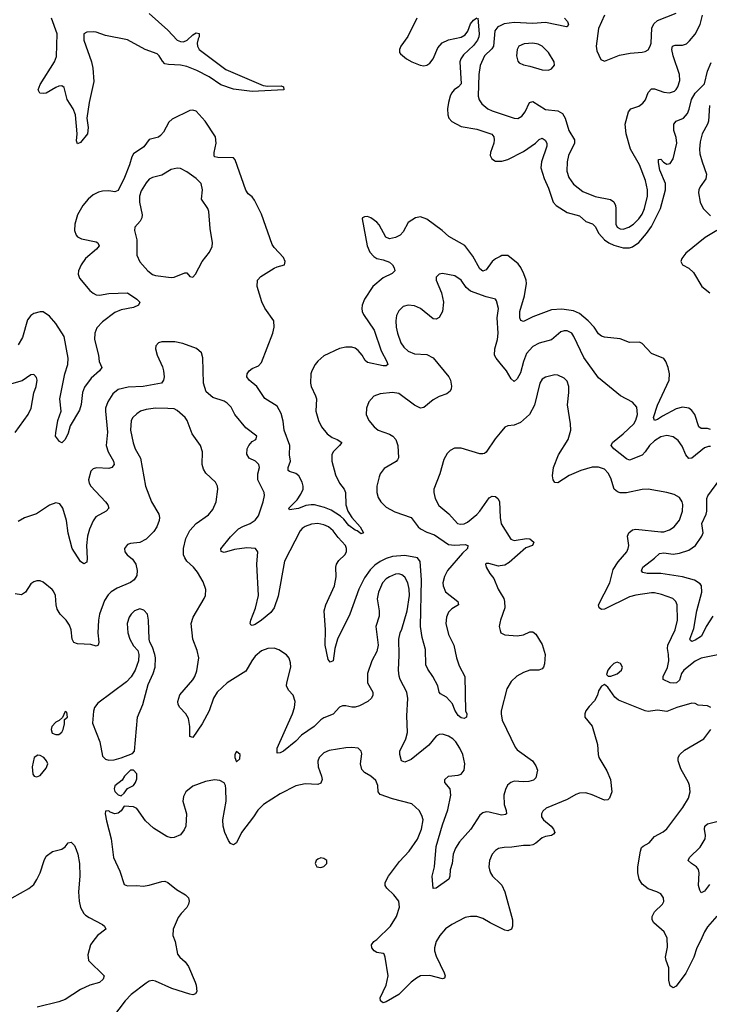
# Model space of a CAD drawing. Header units: inches. Extents: x 1649636 to 1815363, y 506543 to 641975.
# Tile 543 of 656: x 1756919 to 1761342, y 571068 to 577381. Entities that reach past the tile are written whole.
import ezdxf

# ---------------------------------------------------------------- set-up
doc = ezdxf.new("R2010")
doc.units = ezdxf.units.IN
doc.header["$MEASUREMENT"] = 0
doc.layers.add('B7557', color=7, linetype='Continuous')
doc.layers.add('B7567', color=7, linetype='Continuous')

msp = doc.modelspace()

# ---------------------------------------------------------------- linework, layer by layer
at = {"layer": 'B7557', "color": 5}
for points, elevation in [([(1757750, 577419.6), (1757870, 577314), (1757930, 577250.2), (1757950, 577240.7), (1757970, 577239.2), (1757993.6, 577250), (1758030, 577284.4), (1758050, 577295.5), (1758070, 577292), (1758070.3, 577270.3), (1758062.8, 577257.2), (1758058.2, 577230), (1758059.7, 577210), (1758070.2, 577190), (1758241.7, 577061.7), (1758479.5, 576959.5), (1758510, 576955.5), (1758595.8, 576955.8), (1758610.5, 576950), (1758613.4, 576930), (1758410, 576920.7), (1758290, 576934.8), (1758210, 576964.1), (1758135.1, 577015.1), (1758055, 577055), (1757990, 577080.6), (1757951.4, 577088.6), (1757872.5, 577092.5), (1757850, 577098.4), (1757834.6, 577114.6), (1757814, 577150), (1757801, 577161), (1757724.1, 577190), (1757610, 577252.3), (1757470, 577278.4), (1757410, 577300.5), (1757390, 577303.6), (1757350, 577300.3), (1757330.2, 577289.8), (1757330.2, 577250), (1757379.8, 577110), (1757387.9, 577070), (1757394.5, 576985.5), (1757364.7, 576850), (1757350.4, 576750.3), (1757357.6, 576690), (1757353.4, 576650), (1757310, 576592.7), (1757290, 576585.2), (1757284.2, 576604.2), (1757288.5, 576650), (1757277.8, 576770), (1757261.2, 576810), (1757223.5, 576870), (1757205.3, 576945.3), (1757190, 576956.9), (1757170, 576954), (1757150, 576946.9), (1757090, 576909.7), (1757070, 576906.6), (1757049, 576910), (1757036.9, 576930), (1757050, 576965.5), (1757141.5, 577110), (1757154.8, 577145.2), (1757159, 577290), (1757122.5, 577390)], 480), ([(1759465.6, 577390), (1759407.3, 577272.7), (1759363, 577210), (1759354, 577190), (1759354.8, 577170), (1759361.1, 577161.1), (1759400.7, 577130), (1759434.8, 577110), (1759486.8, 577090), (1759510, 577085.8), (1759530, 577088.2), (1759550, 577101.3), (1759570, 577130.2), (1759599.6, 577200.4), (1759627.5, 577232.5), (1759670, 577252.4), (1759750, 577269.6), (1759775.9, 577284.1), (1759793.1, 577306.9), (1759810, 577355), (1759830, 577378.4), (1759850, 577392.2)], 520), ([(1759857.3, 577390), (1759865.3, 577290), (1759862.5, 577270), (1759854, 577250), (1759830, 577216.3), (1759764.6, 577155.4), (1759748.6, 577130), (1759742.7, 577110), (1759749.5, 576970.5), (1759732.4, 576950), (1759705.2, 576930), (1759689.3, 576910), (1759680.7, 576890), (1759668.3, 576850), (1759662.4, 576810), (1759664.6, 576770), (1759672, 576750), (1759690, 576727.2), (1759750, 576696.9), (1759850, 576679.4), (1759947.8, 576647.8), (1759959.7, 576630), (1759961.6, 576610), (1759959.7, 576590), (1759938.7, 576530), (1759937.1, 576510), (1759947.6, 576487.6), (1759970, 576474.4), (1760000, 576474.5)], 520), ([(1760000, 577341.5), (1759985, 577335), (1759965.1, 577310), (1759957.1, 577210), (1759946.4, 577193.6), (1759900.2, 577150), (1759872, 577088), (1759862.5, 577030), (1759858.6, 576890), (1759866.1, 576866.1), (1759882, 576842), (1759921.7, 576810), (1759950, 576796.6), (1760000, 576779.6)], 540), ([(1760000, 575863.4), (1759970, 575847), (1759950, 575829.8), (1759910, 575777.7), (1759890, 575767.6), (1759870, 575783.1), (1759825, 575865), (1759773.7, 575933.7), (1759671.8, 575990), (1759628.7, 576028.7), (1759530, 576102.3), (1759490, 576117.4), (1759457.3, 576110), (1759410, 576079.5), (1759379, 576021), (1759359.9, 576000.1), (1759330, 575984.4), (1759290, 575976.3), (1759266.9, 575986.9), (1759224.9, 576064.9), (1759210, 576082), (1759171.2, 576111.2), (1759150, 576118), (1759130, 576116), (1759118, 576110), (1759116, 576104), (1759148.1, 575930), (1759164.7, 575890), (1759190, 575862.6), (1759210, 575848.9), (1759250, 575841.3), (1759290, 575825.8), (1759310, 575808.4), (1759320.8, 575790), (1759325.7, 575770), (1759307.5, 575752.5), (1759250, 575726.3), (1759184.5, 575670), (1759131, 575590), (1759115, 575550), (1759113, 575530), (1759115, 575510), (1759123.8, 575490), (1759192.9, 575390), (1759236.7, 575256.7), (1759273.8, 575190), (1759279.3, 575170), (1759270, 575162.4), (1759250, 575162.4), (1759150, 575182.7), (1759135.4, 575195.4), (1759115.3, 575230), (1759090, 575260.4), (1759070, 575274), (1759050, 575280.3), (1759010, 575281.8), (1758970, 575271.7), (1758870, 575225.6), (1758830, 575190.9), (1758813.6, 575170), (1758792.2, 575130), (1758787.1, 575110), (1758784, 575050), (1758788.3, 575028.3), (1758816.5, 574970), (1758821.5, 574950), (1758819.3, 574870), (1758835.6, 574810), (1758854.7, 574770), (1758890, 574726), (1758922.7, 574702.7), (1758954, 574690), (1758984, 574670), (1758970.4, 574650), (1758930.3, 574610), (1758920.9, 574590), (1758920.2, 574550), (1758943.5, 574463.5), (1758969.1, 574409.1), (1759000.4, 574370), (1759008.4, 574350), (1759010.2, 574270), (1759022.4, 574230), (1759049.3, 574189.3), (1759102.4, 574130), (1759124.7, 574090), (1759110, 574083.7), (1759084.1, 574104.1), (1759070, 574108.7), (1759030, 574137.2), (1758998.4, 574178.4), (1758977.1, 574197.1), (1758916.7, 574236.7), (1758874.1, 574254.1), (1758810, 574270.5), (1758788.8, 574271.2), (1758754.9, 574265.1), (1758707.5, 574247.5), (1758650, 574239.3), (1758644.2, 574250), (1758697.6, 574302.4), (1758722.1, 574337.9), (1758736.5, 574370), (1758736.5, 574390), (1758730, 574415.1), (1758710, 574456.8), (1758690, 574471.7), (1758650, 574483.5), (1758641.1, 574490), (1758640.4, 574510), (1758655.9, 574550), (1758649.8, 574590), (1758652.4, 574650), (1758615.6, 574750), (1758607.7, 574807.7), (1758595, 574855), (1758570, 574903.9), (1758491.5, 574951.5), (1758439.8, 575030), (1758391.7, 575070), (1758376.8, 575090), (1758377, 575110), (1758389.9, 575130.1), (1758410, 575144.6), (1758450, 575161.5), (1758470, 575182.4), (1758541.7, 575370), (1758551.1, 575410), (1758549.6, 575450), (1758492.1, 575532.1), (1758471.2, 575571.2), (1758441.5, 575670), (1758443.1, 575710), (1758465.6, 575734.4), (1758550, 575787), (1758570, 575797.3), (1758618, 575810), (1758622, 575830), (1758610, 575855.3), (1758550, 575920.9), (1758539, 575939), (1758470, 576133.2), (1758424.7, 576224.7), (1758410, 576245.2), (1758385.1, 576265.1), (1758370, 576288.7), (1758301.4, 576481.5), (1758290, 576494.7), (1758190, 576497.4), (1758170, 576500.7), (1758165.5, 576505.5), (1758165.7, 576530), (1758179.8, 576590), (1758174.2, 576630), (1758107.6, 576730), (1758050, 576794.7), (1758030, 576801.1), (1758010, 576797.7), (1757896.4, 576743.6), (1757876.4, 576723.6), (1757840.5, 576659.5), (1757822, 576638), (1757810, 576628.3), (1757750, 576613.6), (1757715.3, 576564.7), (1757650, 576520.5), (1757638.3, 576501.7), (1757623.8, 576450), (1757591.5, 576370), (1757550, 576286), (1757530, 576277.8), (1757490, 576283.4), (1757450, 576281.3), (1757424.9, 576275.1), (1757390, 576257.8), (1757358.4, 576230), (1757323.5, 576190), (1757290.1, 576129.9), (1757272.2, 576070), (1757271, 576030), (1757280.3, 576000.3), (1757290, 575988), (1757315, 575975), (1757410, 575956.5), (1757419.5, 575950), (1757428.5, 575930), (1757412.4, 575910), (1757342.2, 575850), (1757313, 575810), (1757297.1, 575770), (1757295, 575750), (1757303.1, 575723.1), (1757370, 575645.2), (1757390, 575626.7), (1757410, 575616.5), (1757430, 575614.7), (1757490, 575624.6), (1757610, 575630.2), (1757670.6, 575590), (1757690.5, 575570), (1757680.5, 575550), (1757650, 575535.1), (1757570, 575520.2), (1757530, 575503.2), (1757450, 575444.6), (1757413.9, 575406.1), (1757400.1, 575370), (1757399, 575330), (1757423.9, 575230), (1757429.1, 575189.1), (1757446, 575150), (1757431.6, 575130), (1757378.2, 575081.8), (1757334.4, 575025.6), (1757321.1, 574990), (1757313.4, 574913.4), (1757302, 574878), (1757243.1, 574776.9), (1757230, 574729.2), (1757210, 574689.3), (1757190, 574668.7), (1757175.5, 574675.5), (1757149.6, 574709.6), (1757151.7, 574731.7), (1757163.1, 574810), (1757186, 574870), (1757176.2, 574950), (1757209.3, 575110), (1757228.6, 575170), (1757230.4, 575210), (1757204.7, 575350), (1757150, 575432.2), (1757110, 575480.7), (1757070, 575507.2), (1757050, 575508.1), (1757010, 575497.1), (1756990, 575484.8), (1756970, 575455.6), (1756936.8, 575343.2), (1756910, 575295.1)], 520), ([(1760000, 575178.8), (1759973.7, 575210), (1759965, 575230), (1759966.3, 575270), (1759982.6, 575330), (1759988.1, 575370), (1759981.8, 575470), (1759989.7, 575530), (1759977.8, 575577.8), (1759969.7, 575589.7), (1759910, 575603.9), (1759810, 575639.4), (1759783.3, 575663.3), (1759750, 575711.2), (1759710, 575739.1), (1759630, 575753.3), (1759610, 575749.4), (1759590.6, 575730), (1759588.9, 575710), (1759624.5, 575630), (1759635.9, 575570), (1759631.5, 575510), (1759610, 575471.8), (1759590, 575460.7), (1759570, 575462.9), (1759489.9, 575529.8), (1759450, 575545.6), (1759410, 575549.7), (1759378.7, 575541.3), (1759350, 575514.5), (1759336.1, 575483.9), (1759331.3, 575450), (1759332.8, 575410), (1759341.4, 575370), (1759364.2, 575310), (1759381.6, 575281.6), (1759410, 575255), (1759450, 575237.6), (1759530, 575234), (1759570, 575212.7), (1759671.6, 575090), (1759680.9, 575070), (1759688.7, 575031.3), (1759687, 575013), (1759679.9, 575000.1), (1759657.8, 574982.2), (1759610, 574964.2), (1759570, 574943.1), (1759510, 574894.3), (1759490, 574891.1), (1759450, 574909.7), (1759350, 574984.5), (1759310, 574991.6), (1759230, 574981), (1759190, 574966), (1759158.4, 574930), (1759143.8, 574890), (1759141.3, 574850), (1759158.7, 574810), (1759192.2, 574770), (1759218, 574750), (1759290, 574723.6), (1759312.2, 574710), (1759330.3, 574690), (1759344, 574650), (1759348.9, 574571.1), (1759342, 574558), (1759332.6, 574547.4), (1759256, 574504), (1759230.3, 574470), (1759223.6, 574450), (1759209.1, 574390), (1759209, 574350), (1759217.6, 574317.6), (1759234.3, 574290), (1759270, 574255.5), (1759325.6, 574225.6), (1759430, 574190.2), (1759474.1, 574130), (1759490, 574117.1), (1759530, 574096), (1759578.7, 574078.7), (1759670, 574016.8), (1759708.1, 574011.9), (1759775, 574015), (1759794, 574010), (1759790.3, 573990), (1759759.2, 573960.8), (1759662.5, 573850), (1759642.5, 573810), (1759632.7, 573770), (1759634.3, 573750), (1759650, 573713.4), (1759728.7, 573650), (1759732.4, 573630), (1759690, 573603.1), (1759670, 573583.1), (1759655.5, 573550), (1759652.5, 573510), (1759670, 573438), (1759702.2, 573370), (1759720.2, 573290), (1759737.8, 573237.8), (1759774.4, 573170), (1759778.8, 572950), (1759786, 572930), (1759784.7, 572910), (1759770, 572901.2), (1759750, 572904.7), (1759730, 572918.7), (1759710, 572953.2), (1759694.4, 572994.4), (1759657.1, 573037.1), (1759618.4, 573058.4), (1759610, 573069), (1759599.7, 573110), (1759568.9, 573170), (1759536.4, 573216.4), (1759524.5, 573244.5), (1759522.3, 573342.3), (1759500.7, 573420.7), (1759489.4, 573489.4), (1759494.8, 573790), (1759487.5, 573907.6), (1759470, 573931.4), (1759390, 573944.9), (1759310, 573938.9), (1759270, 573927.1), (1759230, 573907.8), (1759196.6, 573883.4), (1759167.1, 573852.9), (1759130, 573801.8), (1759094.9, 573730), (1759035.7, 573570), (1758957, 573410), (1758939.7, 573350), (1758930.3, 573270), (1758910, 573262.7), (1758898, 573278), (1758878.5, 573370), (1758879.5, 573470), (1758870.8, 573590), (1758883.1, 573630), (1758937.8, 573750), (1758948.5, 573808.5), (1758947, 573870), (1758950.7, 573890), (1758966.4, 573913.6), (1759003.5, 573950), (1759014.8, 573970), (1759015.8, 573990), (1759007.6, 574010), (1758960.4, 574060.4), (1758930, 574103.9), (1758899.7, 574130), (1758870, 574142.9), (1758830, 574149.8), (1758790, 574145.5), (1758750, 574131.6), (1758730, 574118.7), (1758716.9, 574103.1), (1758618.1, 573910), (1758575.7, 573684.3), (1758550, 573609.6), (1758530, 573581.1), (1758470, 573531.3), (1758430, 573504.2), (1758410, 573496), (1758402, 573502), (1758398, 573510), (1758400.5, 573530), (1758431.6, 573608.4), (1758450.8, 573690), (1758440.7, 573890), (1758446.6, 573970), (1758431.1, 573991.1), (1758375, 573995.1), (1758295.6, 573984.4), (1758230, 573965.4), (1758212, 573972), (1758208.2, 573988.2), (1758270, 574064.9), (1758323.3, 574116.7), (1758350, 574132.4), (1758396.2, 574150), (1758430, 574172.2), (1758450, 574200.7), (1758481.1, 574290), (1758489.7, 574330), (1758486.3, 574350), (1758446.3, 574430), (1758446.3, 574470), (1758456.9, 574510), (1758452.6, 574530), (1758432, 574550), (1758390, 574569.7), (1758375.2, 574595.2), (1758377.2, 574630), (1758388.3, 574651.7), (1758410, 574677.1), (1758434, 574690), (1758439, 574710), (1758370, 574763.6), (1758299.1, 574850), (1758275.7, 574895.7), (1758250, 574921.6), (1758230, 574935.8), (1758158.6, 574958.6), (1758115.6, 574995.6), (1758097.2, 575050), (1758092.7, 575212.7), (1758084, 575244), (1758052.3, 575272.3), (1757965.1, 575305.1), (1757914.9, 575314.9), (1757830, 575314.7), (1757810, 575309.4), (1757793, 575290), (1757790.4, 575270), (1757800.3, 575230), (1757835.5, 575155.5), (1757842.4, 575130), (1757845.8, 575090), (1757842, 575070), (1757829.2, 575050.8), (1757710, 575029.2), (1757614.3, 575025.7), (1757550.2, 575009.8), (1757517.5, 574982.5), (1757484.7, 574930), (1757470.2, 574890), (1757468.4, 574870), (1757483.1, 574736.9), (1757474.7, 574650), (1757485.8, 574610), (1757520.8, 574550), (1757524.2, 574530), (1757510.4, 574510), (1757490, 574502.7), (1757411.8, 574508.2), (1757390, 574501.6), (1757374.6, 574485.4), (1757360.3, 574430), (1757364, 574410), (1757376, 574390), (1757468.9, 574290), (1757484.9, 574270), (1757490.5, 574250), (1757473.4, 574230), (1757407.3, 574192.7), (1757390, 574167.3), (1757366, 574114), (1757354.8, 574070), (1757348.1, 574010), (1757352.8, 573927.2), (1757350, 573902), (1757330, 573892.7), (1757310, 573907.3), (1757255.1, 573990), (1757229.2, 574089.2), (1757219.8, 574170), (1757195.9, 574250), (1757175.9, 574275.9), (1757150, 574283.1), (1757110, 574268.5), (1757027.8, 574212.2), (1756950, 574186.4), (1756910, 574163.1)], 540), ([(1756890, 574734.3), (1756974.2, 574850), (1756993.6, 574890), (1757010.8, 574989.2), (1757025.7, 575030), (1757030.9, 575070), (1757026.6, 575086.6), (1757010, 575107), (1756990, 575103.6), (1756934.3, 575065.7), (1756790, 575024.5)], 540), ([(1760000, 572282.4), (1759930, 572300.9), (1759910, 572301.5), (1759890, 572296), (1759870, 572280.5), (1759812.1, 572190), (1759738.5, 572110), (1759714, 572070), (1759698, 572030), (1759692.8, 571970), (1759678.9, 571930), (1759677.6, 571890), (1759670.5, 571870), (1759590, 571812.7), (1759569.6, 571809.7), (1759564.7, 571890), (1759578.7, 571950), (1759590, 572078.8), (1759630, 572219.3), (1759665.1, 572314.9), (1759685, 572410), (1759680.4, 572450), (1759645.6, 572490), (1759645.1, 572510), (1759670, 572531.2), (1759730, 572536.5), (1759750, 572543.1), (1759769.7, 572570), (1759774, 572610), (1759760.4, 572670), (1759742.7, 572710), (1759716.4, 572750), (1759696.3, 572770), (1759670, 572787.1), (1759630, 572799.7), (1759610, 572798.9), (1759590, 572787.8), (1759543.2, 572730), (1759430, 572637.3), (1759390, 572621.3), (1759368.3, 572630), (1759356.9, 572670), (1759357.2, 572690), (1759394.8, 572770), (1759405.3, 572810), (1759402, 572918), (1759407.9, 573027.9), (1759401.6, 573070), (1759358, 573150), (1759352.1, 573172.1), (1759348.3, 573210), (1759353.5, 573306.5), (1759351, 573409), (1759358.9, 573450), (1759370, 573474), (1759403.9, 573590), (1759419.3, 573690), (1759417.4, 573730), (1759408, 573770), (1759390, 573806), (1759370, 573822.6), (1759350, 573827.4), (1759330, 573825.6), (1759290, 573809.8), (1759270, 573796.1), (1759245, 573770), (1759219.1, 573710), (1759211.5, 573668.5), (1759224.2, 573590), (1759224.1, 573555.9), (1759204, 573490), (1759217.1, 573370), (1759208.5, 573330), (1759177.6, 573270), (1759150.3, 573190), (1759150.3, 573130), (1759184.4, 573070), (1759184.4, 573050), (1759174.4, 573030), (1759152.7, 573010), (1759097.6, 572982.4), (1759070, 572974), (1759050, 572972.6), (1759010, 572982.6), (1758990, 572982.6), (1758970, 572973.7), (1758930, 572928), (1758870, 572905.4), (1758850, 572891.2), (1758807.7, 572850), (1758727.2, 572792.8), (1758690, 572756.2), (1758610, 572691.3), (1758590, 572679.6), (1758570, 572678), (1758569.8, 572710), (1758668.9, 572930), (1758681.2, 572970), (1758686, 573010), (1758673, 573050), (1758642.9, 573082.9), (1758631.1, 573110), (1758632.1, 573130), (1758657.7, 573230), (1758656.8, 573256.8), (1758647.2, 573287.3), (1758629.7, 573309.7), (1758581.3, 573341.3), (1758550, 573351.2), (1758510, 573349.7), (1758470, 573334), (1758430, 573300.4), (1758407, 573270), (1758370, 573203.5), (1758250, 573129.8), (1758185.8, 573070), (1758161.5, 573030), (1758134.2, 572950), (1758090, 572866.6), (1758030, 572778), (1758010, 572786), (1758009.6, 572850), (1758000.8, 572900.8), (1757985.1, 572930), (1757945.7, 572970), (1757935.6, 572990), (1757933.3, 573010), (1757946.9, 573053.1), (1758030, 573148), (1758043, 573170), (1758054.3, 573205.7), (1758068.3, 573290), (1758057.4, 573337.4), (1758028.7, 573410), (1758019.3, 573510), (1758032, 573550), (1758102, 573670), (1758109.7, 573690), (1758112.7, 573727.3), (1758095.8, 573775.8), (1758058.8, 573838.8), (1758034.3, 573870), (1757990.8, 573910), (1757978.3, 573930), (1757970.6, 573950), (1757969.2, 573990), (1757984.5, 574055.5), (1758010, 574105.3), (1758050, 574150.3), (1758130, 574206.7), (1758158.6, 574241.4), (1758179.7, 574290), (1758189.6, 574370), (1758187.3, 574390), (1758175.6, 574415.6), (1758113.4, 574473.4), (1758098.3, 574498.3), (1758089.6, 574530), (1758091.8, 574610), (1758077.6, 574650), (1758024.8, 574724.8), (1757992.3, 574810), (1757979.8, 574830), (1757930, 574875.8), (1757910, 574885), (1757870, 574889), (1757790, 574890.6), (1757730, 574882.5), (1757694.9, 574870), (1757670, 574854.5), (1757645.3, 574830), (1757634.7, 574810), (1757629.4, 574750), (1757647.5, 574667.5), (1757660.7, 574630), (1757694.3, 574570), (1757726.4, 574390), (1757764.7, 574290), (1757811.4, 574211.4), (1757816.5, 574190), (1757814, 574170), (1757797.8, 574130), (1757779.7, 574100.3), (1757730, 574049.8), (1757690, 574028.2), (1757630, 574022), (1757610, 574015.1), (1757590.7, 573990), (1757594, 573970), (1757608, 573950), (1757642, 573922), (1757663.6, 573890), (1757673.2, 573850), (1757670, 573818), (1757653.2, 573790), (1757630, 573772.8), (1757544.7, 573735.3), (1757506.6, 573713.4), (1757486.6, 573693.4), (1757464, 573656), (1757431.7, 573570), (1757423.5, 573530), (1757419.7, 573450), (1757427, 573390), (1757422.8, 573370), (1757410, 573364.2), (1757374.5, 573374.5), (1757290, 573379.2), (1757266.7, 573386.7), (1757255.1, 573410), (1757248.6, 573470), (1757238.9, 573498.9), (1757218, 573530), (1757178.5, 573570), (1757160.4, 573600.4), (1757152, 573630), (1757148.4, 573688.4), (1757136.2, 573716.2), (1757128.2, 573728.2), (1757070, 573774.5), (1757050, 573782.9), (1757030, 573782.4), (1757010, 573776.9), (1756990, 573764.2), (1756956.5, 573710), (1756930, 573693.7), (1756890, 573698.7)], 560), ([(1760000, 574731.7), (1759967.3, 574692.7), (1759911.4, 574608.6), (1759899.6, 574600.4), (1759890, 574596.3), (1759870, 574598.3), (1759750, 574634.3), (1759707.2, 574632.8), (1759680.3, 574619.7), (1759661.2, 574598.8), (1759638.3, 574561.7), (1759614, 574470), (1759575.6, 574370), (1759574.3, 574350), (1759582.8, 574310), (1759606.1, 574266.1), (1759672, 574212), (1759727, 574150), (1759745.4, 574145.4), (1759770, 574149.3), (1759790, 574159.7), (1759850, 574209.1), (1759870, 574230.2), (1759930, 574316), (1759950, 574325.7), (1759970, 574323.7), (1759988.1, 574308.1), (1759996.1, 574290), (1759999.8, 574190), (1760000, 574188.7)], 560), ([(1760000, 573879.5), (1759990, 573878), (1759926.8, 573893.2), (1759910, 573894), (1759906, 573890), (1759911, 573870), (1759933.4, 573830), (1759959.1, 573799.1), (1759987.6, 573730), (1760000, 573709.3)], 560), ([(1760000, 573522.4), (1759993.4, 573490), (1760000, 573465.1)], 560), ([(1760000, 571558.7), (1759936.9, 571590), (1759890, 571618.8), (1759850, 571631.6), (1759810, 571631.8), (1759776.4, 571623.6), (1759690, 571579.8), (1759650, 571551.1), (1759613.4, 571510), (1759588.9, 571470), (1759579, 571430), (1759579.6, 571410), (1759590, 571376.3), (1759641.7, 571270), (1759648.2, 571250), (1759644, 571236), (1759630, 571231.8), (1759550, 571253.3), (1759490, 571249.7), (1759463.7, 571236.3), (1759430.4, 571210), (1759350, 571131.2), (1759270, 571084.7), (1759250, 571078.4), (1759232.7, 571090), (1759231.5, 571110), (1759269, 571191), (1759282.4, 571250), (1759263, 571370), (1759256.3, 571390), (1759250, 571394.8), (1759210, 571399.8), (1759191.7, 571411.7), (1759178.3, 571430), (1759175.1, 571450), (1759189.5, 571470), (1759210, 571483.6), (1759297.3, 571570), (1759336.1, 571630), (1759354.4, 571690), (1759351.1, 571730), (1759318.7, 571770), (1759272.7, 571812.7), (1759262.6, 571830), (1759262.7, 571850), (1759283.5, 571890), (1759355.3, 571984.7), (1759416, 572050), (1759470, 572126.7), (1759496.8, 572190), (1759505.7, 572250), (1759498.7, 572278.7), (1759480.5, 572310), (1759433.3, 572353.3), (1759310, 572385.6), (1759230, 572413.3), (1759216.9, 572430), (1759216, 572470), (1759202.8, 572502.8), (1759171.8, 572530), (1759130, 572554), (1759112.6, 572572.6), (1759104.2, 572610), (1759113.6, 572673.6), (1759109.4, 572690), (1759090, 572709.4), (1759050, 572715.6), (1759010, 572713.3), (1758904.8, 572695.2), (1758870, 572679.5), (1758840.5, 572650), (1758830, 572626), (1758832.2, 572590), (1758855.6, 572530), (1758858.3, 572510), (1758850, 572485.1), (1758830, 572478.3), (1758750, 572481), (1758690, 572468.4), (1758590, 572417.4), (1758481.8, 572350), (1758446.4, 572313.6), (1758419.3, 572270), (1758341.2, 572170), (1758310, 572102.7), (1758290, 572089.5), (1758270, 572099.5), (1758258.2, 572118.2), (1758235.6, 572170), (1758224.4, 572210), (1758221, 572250), (1758243.5, 572370), (1758242, 572450), (1758239.3, 572470), (1758230, 572488.7), (1758202.5, 572502.5), (1758167.6, 572507.6), (1758110, 572496.9), (1758030, 572466), (1757985.3, 572430), (1757970, 572401.2), (1757965.3, 572370), (1757988.9, 572290), (1757983.7, 572210), (1757974.1, 572185.9), (1757950, 572154.5), (1757910, 572137.6), (1757890, 572136.2), (1757863.3, 572143.3), (1757777.6, 572197.6), (1757725.1, 572245.1), (1757670, 572322.7), (1757650, 572333.2), (1757590, 572338), (1757570.6, 572309.4), (1757550, 572294), (1757530, 572289.2), (1757499, 572299), (1757490, 572308), (1757470, 572306), (1757466.8, 572290), (1757476, 572244), (1757506.5, 572130), (1757520.3, 572010), (1757562, 571922), (1757590, 571836), (1757610, 571828), (1757669.6, 571830.4), (1757710, 571826.4), (1757750, 571832.4), (1757830, 571856.4), (1757850, 571857.1), (1757870, 571848.2), (1757924.5, 571804.5), (1757983, 571770), (1758001.3, 571750), (1758005.3, 571730), (1758002, 571710), (1757991.1, 571688.9), (1757954, 571650), (1757936.3, 571623.7), (1757904.4, 571550), (1757902, 571510), (1757916, 571470), (1757930.4, 571390), (1757946.4, 571370), (1757981, 571341), (1758001.1, 571310), (1758045.3, 571210), (1758051.8, 571190), (1758054.9, 571150), (1758045.8, 571134.2), (1758030.3, 571129.7), (1758010, 571132.8), (1757895.1, 571170), (1757790, 571217.3), (1757770, 571220.3), (1757750, 571216.2), (1757730, 571204.4), (1757634.9, 571130), (1757596, 571090), (1757474.6, 570930)], 580), ([(1756870, 571750.6), (1756978, 571810), (1757010, 571837.1), (1757030, 571867.3), (1757051.1, 571910), (1757075.6, 571990), (1757090, 572017.3), (1757130, 572048), (1757190, 572062), (1757210, 572077.3), (1757230, 572102.8), (1757250, 572106.8), (1757270, 572086.8), (1757280.5, 572060.5), (1757291.5, 572030), (1757303.6, 571970), (1757304.2, 571890), (1757296.5, 571790), (1757300.9, 571730), (1757309.1, 571689.1), (1757330, 571650.7), (1757340.6, 571640.6), (1757364, 571624), (1757450, 571580.5), (1757464, 571570), (1757470.6, 571550), (1757419.1, 571510), (1757387.7, 571470), (1757374, 571450), (1757355.3, 571384.7), (1757361, 571350), (1757460.7, 571250), (1757454.9, 571230), (1757430, 571208.4), (1757369.2, 571190.8), (1757310, 571163.1), (1757210, 571098.9), (1757170, 571084.2), (1757031.3, 571050)], 560), ([(1760000, 572069.2), (1759990, 572067.3), (1759970, 572054.5), (1759949.1, 572030.9), (1759932.2, 571990), (1759928.7, 571950), (1759932.4, 571930), (1759938, 571910), (1759950.5, 571890), (1760000, 571842.3)], 580)]:
    msp.add_lwpolyline(points, dxfattribs=dict(at, elevation=elevation))
for points, elevation in [([(1757930, 576429.7), (1757890, 576419.7), (1757830, 576383.9), (1757770, 576369.7), (1757750, 576358.9), (1757730, 576335.1), (1757697.4, 576282.6), (1757686.8, 576250), (1757687.1, 576210), (1757703.5, 576130), (1757702.8, 576110), (1757692.2, 576090), (1757657.1, 576050), (1757656.4, 576030), (1757671.4, 575970), (1757671.4, 575871.4), (1757689.3, 575829.3), (1757741.7, 575770), (1757770, 575748), (1757790, 575740.2), (1757890, 575727.2), (1757910, 575730.2), (1757977.7, 575757.7), (1757990, 575757.3), (1758010, 575734), (1758030, 575730.7), (1758046.6, 575750), (1758089.4, 575830), (1758136.2, 575890), (1758153.7, 575926.3), (1758156.3, 575950), (1758141.4, 576041.5), (1758132.1, 576150), (1758125.6, 576170), (1758085.6, 576230), (1758091.1, 576290), (1758082.2, 576330), (1758050, 576362.4), (1757990, 576406.2), (1757950, 576426.9)], 540), ([(1757690, 573602.7), (1757656, 573590), (1757634, 573570), (1757622, 573550), (1757608.2, 573510), (1757613, 573450), (1757624.9, 573410), (1757650, 573366), (1757676.3, 573336.3), (1757684, 573310), (1757682, 573270), (1757659.3, 573210), (1757633.4, 573166.6), (1757604.9, 573135.1), (1757421.3, 572998.7), (1757398, 572970), (1757392.1, 572947.9), (1757386, 572870), (1757433, 572750), (1757450, 572658.8), (1757470, 572639.3), (1757490, 572632.7), (1757525.4, 572634.6), (1757570, 572647.3), (1757643.1, 572676.9), (1757655.3, 572690), (1757674, 572910), (1757708.4, 572990), (1757742, 573118), (1757774.5, 573190), (1757787, 573230), (1757789.4, 573289.4), (1757786, 573310), (1757770, 573358), (1757753.2, 573390), (1757749, 573410), (1757746, 573530), (1757739.3, 573570), (1757715.9, 573595.9)], 580), ([(1757210, 572946), (1757194, 572906), (1757172.7, 572887.3), (1757150, 572878), (1757126, 572850), (1757121, 572830), (1757127.5, 572807.5), (1757150, 572798), (1757170, 572798), (1757190, 572812), (1757199, 572830), (1757206, 572866), (1757206, 572894), (1757226, 572910), (1757222, 572942)], 580), ([(1758310, 572688), (1758298, 572670), (1758298, 572650), (1758310, 572622), (1758330, 572642), (1758332.7, 572670)], 580), ([(1757034.8, 572665.2), (1757011, 572650), (1756998.8, 572590), (1757003.5, 572543.5), (1757011.1, 572531.1), (1757030, 572526), (1757050, 572536), (1757090, 572581), (1757099.3, 572610), (1757092, 572630), (1757074.5, 572650), (1757050, 572663.7)], 580), ([(1757650, 572569), (1757630, 572569), (1757591, 572530), (1757575.5, 572504.5), (1757530, 572468), (1757524.9, 572450), (1757530, 572432), (1757550, 572411.3), (1757570, 572404.7), (1757590, 572422), (1757610, 572452), (1757650, 572471.3), (1757661.2, 572490), (1757670, 572514), (1757670, 572546)], 580), ([(1758850, 572007), (1758830, 571999.3), (1758820.7, 571990), (1758814, 571970), (1758824.7, 571950), (1758850, 571946), (1758870, 571950.7), (1758889.3, 571970), (1758889.2, 571990), (1758870, 572002)], 620)]:
    msp.add_lwpolyline(points, close=True, dxfattribs=dict(at, elevation=elevation))
at = {"layer": 'B7567', "color": 5}
for points, elevation in [([(1760669.2, 577410), (1760630, 577324), (1760617, 577210), (1760620.6, 577180.6), (1760645.8, 577125.8), (1760670, 577114.8), (1760766.5, 577153.5), (1760834, 577166), (1760910, 577171.6), (1760930, 577176.5), (1760950, 577188.5), (1760963.1, 577210), (1760968.7, 577230), (1760973.8, 577326.2), (1760985.4, 577354.6), (1761010, 577374.8), (1761130, 577422)], 560), ([(1760000, 576779.6), (1760090, 576749.2), (1760112.7, 576747.3), (1760138.8, 576761.2), (1760160.9, 576790), (1760189.3, 576850.7), (1760210, 576855.8), (1760290, 576805.8), (1760370, 576797.2), (1760399.2, 576779.2), (1760418.2, 576750), (1760440.6, 576670), (1760476.3, 576610), (1760476.8, 576590), (1760438.6, 576510), (1760430.2, 576470.2), (1760428.4, 576410), (1760439.7, 576370), (1760470, 576326.5), (1760530, 576279.7), (1760610, 576246.5), (1760707.9, 576227.9), (1760730, 576213.1), (1760740.7, 576190), (1760742.7, 576170), (1760741.8, 576070), (1760751.6, 576051.6), (1760770, 576040.2), (1760790, 576037.7), (1760826.3, 576050), (1760855.6, 576070), (1760890, 576104.9), (1760910, 576134.3), (1760926.3, 576170), (1760945, 576250), (1760944.5, 576290), (1760931.9, 576350), (1760893.7, 576450), (1760836, 576550), (1760807.6, 576650), (1760802.9, 576710), (1760822.7, 576790), (1760838, 576810), (1760890, 576825.7), (1760915.5, 576844.5), (1760932.8, 576867.2), (1760950, 576913.4), (1760970, 576937.6), (1760990, 576938.3), (1761050, 576915.2), (1761087.2, 576912.8), (1761117.3, 576922.7), (1761130, 576932.4), (1761140.4, 576950), (1761152.3, 576990), (1761151.4, 577030), (1761108.7, 577150), (1761102, 577190), (1761105.6, 577210), (1761122, 577218), (1761170, 577216.5), (1761194.4, 577225.6), (1761215.4, 577244.6), (1761250, 577288.9), (1761282.5, 577350), (1761298.6, 577410)], 540), ([(1760413.1, 577390), (1760432, 577370), (1760439.3, 577350), (1760430, 577336), (1760424.9, 577335.1), (1760290, 577363.4), (1760210, 577356.3), (1760090, 577363.2), (1760026.8, 577353.2), (1760000, 577341.5)], 540), ([(1760000, 576474.5), (1760010, 576474.6), (1760050, 576485.2), (1760150, 576535.4), (1760226.2, 576590), (1760250, 576612.2), (1760270, 576620.3), (1760289.1, 576609.1), (1760299.1, 576590), (1760300.2, 576570), (1760265.1, 576470), (1760260.6, 576430), (1760281.7, 576361.7), (1760310, 576300.5), (1760340.2, 576210), (1760359, 576190), (1760430, 576145.1), (1760510, 576123.2), (1760550, 576086.7), (1760592.6, 576072.6), (1760610, 576054.3), (1760633.6, 576010), (1760670.1, 575970.1), (1760696.3, 575950), (1760730, 575935.3), (1760790, 575918.1), (1760830, 575917.7), (1760850, 575924), (1760890, 575953.3), (1760939.7, 576010), (1760970, 576053.9), (1761028.6, 576170), (1761061.5, 576290), (1761059.6, 576330), (1761024.4, 576415.6), (1761014.8, 576465.2), (1761016.4, 576483.6), (1761030, 576487.3), (1761047.6, 576467.6), (1761070, 576454.6), (1761090, 576458), (1761110, 576488.2), (1761132.7, 576590), (1761130, 576625.2), (1761113.8, 576670), (1761114.7, 576710), (1761129.6, 576730), (1761176, 576750), (1761201.4, 576778.6), (1761213.2, 576806.8), (1761228.3, 576870), (1761250, 576909.1), (1761311.2, 576970), (1761329.6, 577050), (1761353, 577107)], 520), ([(1761343, 576830), (1761335.5, 576730), (1761329.4, 576710), (1761296.6, 576650), (1761282.1, 576597.9), (1761278.1, 576550), (1761281.6, 576521.6), (1761294.7, 576470), (1761323.5, 576390), (1761319, 576361), (1761283.8, 576310), (1761274.2, 576290), (1761272.1, 576270), (1761283.5, 576210), (1761303, 576170), (1761350, 576122.6)], 520), ([(1761390, 576028.7), (1761315.5, 575984.5), (1761190, 575883.5), (1761164.6, 575850), (1761159.5, 575830), (1761170.4, 575810), (1761210, 575787.2), (1761239.6, 575759.6), (1761294, 575670), (1761343.9, 575630)], 520), ([(1761350, 574752.4), (1761330, 574759.7), (1761290, 574759.4), (1761275.3, 574770), (1761249.1, 574850), (1761230, 574875.8), (1761210, 574889.8), (1761170, 574896.1), (1761130, 574886.6), (1761041.1, 574838.9), (1761010, 574817.4), (1760989.7, 574810), (1760984.2, 574830), (1761010, 574908.4), (1761085.1, 575070), (1761087, 575110), (1761078.4, 575150), (1761063.7, 575190), (1761050, 575209.2), (1760970, 575240.9), (1760910, 575305.1), (1760893.1, 575313.1), (1760830, 575310.8), (1760770, 575334.2), (1760670, 575345.5), (1760650, 575351.8), (1760630, 575367.1), (1760603.2, 575410), (1760564.9, 575450), (1760510, 575496.5), (1760470, 575515.1), (1760395.5, 575524.5), (1760330, 575521.2), (1760210, 575475.4), (1760150, 575446), (1760133.2, 575453.2), (1760126.9, 575470), (1760127.2, 575510), (1760156.4, 575610), (1760168.2, 575690), (1760166.3, 575710), (1760151.7, 575751.7), (1760132.3, 575792.3), (1760115.7, 575815.7), (1760050, 575869.8), (1760010, 575868.9), (1760000, 575863.4)], 520), ([(1761350, 574643.7), (1761336.4, 574643.6), (1761310, 574634.8), (1761230, 574569.8), (1761210, 574567.4), (1761191.9, 574591.9), (1761167.5, 574647.5), (1761141.9, 574681.9), (1761110, 574707.1), (1761070, 574715.5), (1761030, 574706), (1760990, 574680.3), (1760957.6, 574650), (1760930, 574609.7), (1760910, 574589.8), (1760830, 574557.4), (1760810, 574565.1), (1760729.7, 574630), (1760712.8, 574650), (1760720.5, 574670), (1760790, 574725.5), (1760857.6, 574790), (1760870, 574812.2), (1760880.2, 574850), (1760875.9, 574895.9), (1760850, 574928.3), (1760771.8, 574970), (1760630, 575085.1), (1760535.9, 575215.9), (1760473.6, 575350), (1760458.9, 575370), (1760430, 575385.1), (1760410, 575385.3), (1760390, 575379.3), (1760330, 575328.9), (1760250, 575307.6), (1760210, 575284.8), (1760170, 575240.5), (1760150.2, 575190), (1760130, 575117.6), (1760110, 575078.4), (1760090, 575060.7), (1760070, 575078), (1760041, 575130), (1760000, 575178.8)], 540), ([(1761438, 573318), (1761290, 573286.3), (1761250, 573267.4), (1761178.5, 573210), (1761164.2, 573190), (1761150, 573145.4), (1761131.7, 573128.3), (1761110, 573126), (1761089.9, 573129.9), (1761045.4, 573150), (1761045, 573170), (1761073.2, 573226.8), (1761081.6, 573270), (1761080.8, 573310), (1761073.7, 573350), (1761076.1, 573370), (1761121.7, 573470), (1761136.8, 573530), (1761135.5, 573630), (1761126.9, 573650), (1761107, 573670), (1761035.7, 573695.7), (1760990, 573705.7), (1760970, 573705.7), (1760870, 573690.7), (1760830, 573680.3), (1760670, 573601.7), (1760650, 573598.7), (1760634.5, 573610), (1760631.3, 573630), (1760702.8, 573770), (1760725, 573855), (1760756.1, 573903.9), (1760813.1, 573970), (1760822, 573990), (1760824.5, 574010), (1760817.7, 574070), (1760825.1, 574090), (1760849.6, 574110), (1760870, 574115), (1761030, 574097.6), (1761050, 574098), (1761087, 574110), (1761115.8, 574130), (1761150, 574173), (1761168.6, 574230), (1761171.7, 574271.7), (1761168.3, 574290), (1761150, 574316.9), (1761115.9, 574335.9), (1761070, 574349.7), (1760950, 574371), (1760910, 574367.7), (1760810, 574348.2), (1760770, 574347.3), (1760753.2, 574353.2), (1760731.8, 574371.8), (1760710, 574441.6), (1760693.8, 574473.8), (1760670, 574498), (1760630, 574512.5), (1760590, 574511.1), (1760518.4, 574490), (1760442.5, 574457.5), (1760370, 574411.2), (1760350, 574414), (1760341, 574430), (1760335.5, 574455.5), (1760341.7, 574510), (1760373.5, 574590), (1760436.4, 574690), (1760452.6, 574750), (1760451.1, 574790), (1760431.9, 574911.9), (1760441.1, 574990), (1760440.7, 575030), (1760430, 575063.6), (1760410, 575083.5), (1760370, 575102.4), (1760350, 575104.7), (1760290, 575089.7), (1760270, 575075.8), (1760254.9, 575050), (1760220.7, 574910), (1760188.2, 574850), (1760130, 574797.2), (1760090, 574781.5), (1760050, 574776.9), (1760030, 574767.3), (1760000, 574731.7)], 560), ([(1761364, 573556), (1761321.1, 573490), (1761291.7, 573428.3), (1761250, 573402.4), (1761230, 573395.1), (1761220, 573400), (1761216, 573410), (1761242.9, 573477.1), (1761260.9, 573590), (1761294.6, 573710), (1761291.5, 573750), (1761283.3, 573763.3), (1761246.7, 573786.7), (1761170, 573807.7), (1761030, 573829.3), (1760942, 573830), (1760916.2, 573836.2), (1760906.5, 573846.5), (1760914.5, 573870), (1760990.9, 573929.1), (1761021.5, 573958.5), (1761050, 573963), (1761110, 573953.5), (1761150, 573960.4), (1761210, 573980.1), (1761252.2, 574010), (1761293.9, 574070), (1761302.1, 574090), (1761294, 574150), (1761322, 574210), (1761326.3, 574230), (1761325.5, 574310), (1761331.4, 574328.6), (1761410, 574433.3)], 540), ([(1760000, 574188.7), (1760007.5, 574147.5), (1760069.2, 574050), (1760090, 574042), (1760170, 574054.1), (1760190, 574051.7), (1760215.3, 574030), (1760207.3, 574010), (1760165.9, 573994.1), (1760058.4, 573901.6), (1760030, 573884), (1760000, 573879.5)], 560), ([(1760000, 573709.3), (1760023.6, 573670), (1760029, 573650), (1760030.3, 573609.8), (1760001.6, 573530), (1760000, 573522.4)], 560), ([(1760000, 573465.1), (1760004, 573450), (1760030, 573436.3), (1760110, 573430.4), (1760150, 573437.6), (1760190, 573457.1), (1760210, 573457.1), (1760230, 573440.5), (1760270, 573374), (1760289.1, 573310), (1760284.6, 573250), (1760278.7, 573230), (1760270, 573218.4), (1760249.1, 573210.9), (1760190, 573209.8), (1760150, 573196.1), (1760108, 573172), (1760070, 573138.7), (1760044, 573090), (1760007.4, 572950), (1760006.3, 572930), (1760014, 572890), (1760096.1, 572716.1), (1760110, 572699.6), (1760207.8, 572630), (1760230, 572596.5), (1760238.7, 572570), (1760230, 572520.5), (1760215, 572505), (1760183.2, 572496.8), (1760150, 572493.7), (1760090, 572497.7), (1760068.7, 572490), (1760047.5, 572472.5), (1760033.7, 572446.3), (1760023.5, 572410), (1760026.2, 572350), (1760039, 572310), (1760040.4, 572290), (1760035.5, 572284.5), (1760010, 572279.8), (1760000, 572282.4)], 560), ([(1761350.7, 572970), (1761330, 572982), (1761270, 572986), (1761250, 572997), (1761230, 572998.9), (1761134, 572970), (1761070, 572945.1), (1761010, 572954), (1760950, 572945.3), (1760930, 572948.7), (1760758.9, 573018.9), (1760736.3, 573036.3), (1760690, 573102), (1760670, 573118), (1760650, 573108.7), (1760630, 573078), (1760624, 573050), (1760605.8, 573014.2), (1760570, 572977.2), (1760550.7, 572950), (1760544, 572930), (1760544, 572910), (1760590.3, 572850.3), (1760625.5, 572734.5), (1760628, 572670), (1760633.4, 572650), (1760684.8, 572564.8), (1760707.8, 572510), (1760716, 572430), (1760701.6, 572390), (1760690, 572378.4), (1760670, 572376.3), (1760591.1, 572411.1), (1760550, 572423.4), (1760510, 572422), (1760485.8, 572414.2), (1760430, 572381), (1760295.3, 572324.8), (1760273.4, 572306.6), (1760266, 572290), (1760266.4, 572270), (1760278.4, 572250), (1760326.7, 572210), (1760343.1, 572190), (1760350.3, 572170), (1760341.3, 572158.7), (1760328.8, 572151.2), (1760290, 572143.9), (1760270, 572134.8), (1760230, 572100.4), (1760210, 572089.8), (1760190, 572085.3), (1760150, 572086.2), (1760074.7, 572074.7), (1760025.8, 572074.1), (1760000, 572069.2)], 580), ([(1761390, 571633), (1761330, 571564.2), (1761310, 571533.6), (1761285.7, 571474.3), (1761260.7, 571430), (1761242.3, 571370), (1761191.4, 571268.6), (1761130, 571184.5), (1761110, 571174.5), (1761090, 571186.6), (1761082.9, 571222.9), (1761081.4, 571301.4), (1761063.8, 571350), (1761061.4, 571370), (1761073.9, 571433.9), (1761071.9, 571491.9), (1761051.9, 571531.9), (1760986.6, 571590), (1760976, 571610), (1760975.6, 571630), (1760990, 571661.6), (1761040.7, 571710), (1761050, 571726.8), (1761047.8, 571750), (1761030, 571776.9), (1761005.2, 571790), (1760950, 571808.5), (1760910, 571838.3), (1760891.7, 571870), (1760883.2, 571910), (1760882.6, 571950), (1760899.3, 572050), (1760907.2, 572072.8), (1760917.4, 572082.6), (1760956.8, 572103.2), (1760990, 572143.1), (1761046.4, 572173.6), (1761070, 572193.7), (1761172.7, 572330), (1761207.6, 572390), (1761219.3, 572430), (1761215.3, 572470), (1761208.6, 572490), (1761158.3, 572578.3), (1761141.6, 572630), (1761142.8, 572650), (1761152.1, 572670), (1761182.6, 572697.4), (1761307.1, 572770), (1761351, 572830)], 580), ([(1761343.4, 571836.6), (1761310, 571793), (1761290, 571782), (1761279.7, 571799.8), (1761272.1, 571830), (1761276.4, 571910), (1761272.1, 571932.1), (1761259.5, 571950), (1761226.6, 571970), (1761206.6, 571990), (1761215.1, 572010), (1761283.7, 572076.3), (1761314.2, 572130), (1761318, 572150), (1761311.1, 572190), (1761313, 572210), (1761330, 572225.7), (1761390, 572240.8)], 560), ([(1760000, 571842.3), (1760010, 571832.7), (1760029.5, 571789.5), (1760079.6, 571610), (1760079.5, 571570), (1760072.2, 571550), (1760050, 571539.7), (1760030, 571543.9), (1760000, 571558.7)], 580)]:
    msp.add_lwpolyline(points, dxfattribs=dict(at, elevation=elevation))
for points, elevation in [([(1760210, 577229.8), (1760153.3, 577226.7), (1760120.5, 577210), (1760110.3, 577189.7), (1760106, 577150), (1760113.8, 577113.8), (1760123.1, 577103.1), (1760150, 577090.4), (1760190, 577083.1), (1760270, 577059.3), (1760310, 577057.3), (1760330, 577066), (1760349, 577090), (1760346, 577110), (1760309.5, 577170), (1760269.5, 577210), (1760243, 577223)], 560), ([(1760750, 573262), (1760730, 573254), (1760704.7, 573230), (1760691.3, 573210), (1760682, 573182), (1760692, 573172), (1760710, 573171.3), (1760750, 573187.7), (1760779, 573210), (1760784, 573230), (1760772.9, 573252.9)], 580)]:
    msp.add_lwpolyline(points, close=True, dxfattribs=dict(at, elevation=elevation))

doc.saveas('drawing.dxf')
